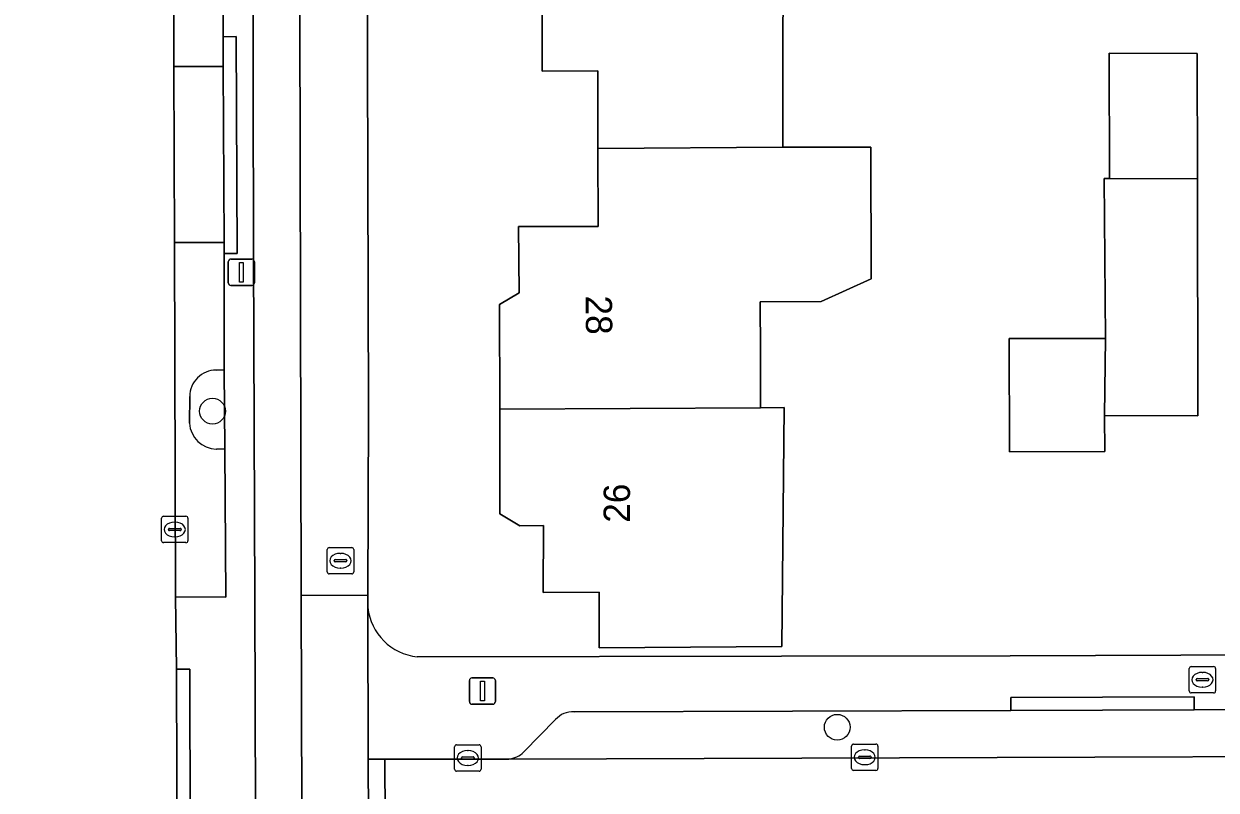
# Model space of a CAD drawing. Extents: x 160455 to 162082, y 388339 to 389736.
# Drawn here: x 161032.93 to 161078.19, y 388526.21 to 388555.31 of the extents above; entities that cross this region are included whole.
import ezdxf

# ---------------------------------------------------------------- set-up
doc = ezdxf.new("R2010")
doc.units = 0
for name, color, linetype in [('IMGEO_Berm_groen', 7, 'Continuous'), ('IMGEO_Boom', 7, 'Continuous'), ('IMGEO_Brandkraan', 7, 'Continuous'), ('IMGEO_Erf', 7, 'Continuous'), ('IMGEO_Fietspad_gesloten', 7, 'Continuous'), ('IMGEO_Kolk', 7, 'Continuous'), ('IMGEO_Lichtmast', 7, 'Continuous'), ('IMGEO_Muur', 7, 'Continuous'), ('IMGEO_Pand', 7, 'Continuous'), ('IMGEO_Pand_nummerreeks', 7, 'Continuous'), ('IMGEO_Parkeervlak_open', 7, 'Continuous'), ('IMGEO_Rijbaan_lokaal_gesloten', 7, 'Continuous'), ('IMGEO_Rijbaan_lokaal_open', 7, 'Continuous'), ('IMGEO_Verkeerseiland_open', 7, 'Continuous'), ('IMGEO_Voetpad_open', 7, 'Continuous')]:
    doc.layers.add(name, color=color, linetype=linetype)

msp = doc.modelspace()

# ---------------------------------------------------------------- linework, layer by layer
at = {"layer": 'IMGEO_Berm_groen'}
for points in [[(161040.532, 388542.171), (161040.232, 388542.16)], [(161040.239, 388539.161), (161040.555, 388539.174), (161040.532, 388542.171)], [(161039.229, 388541.166), (161039.22, 388540.142)]]:
    msp.add_lwpolyline(points, dxfattribs=at)
for centre, radius, start, end in [((161040.224, 388541.165), 0.995, 89.5547, 179.9288), ((161040.266, 388540.209), 1.049, 183.6767, 268.5003)]:
    msp.add_arc(centre, radius, start, end, dxfattribs=at)
at = {"layer": 'IMGEO_Boom'}
for centre in [(161040.094, 388540.604), (161063.806, 388528.601)]:
    msp.add_circle(centre, 0.489, dxfattribs=at)
at = {"layer": 'IMGEO_Brandkraan'}
for p, q in [((161044.451, 388534.498), (161044.451, 388535.35)), ((161044.526, 388535.424), (161045.378, 388535.424)), ((161044.939, 388535.204), (161044.964, 388535.204)), ((161045.452, 388535.35), (161045.452, 388534.498)), ((161044.71, 388534.918), (161044.71, 388534.93)), ((161045.148, 388534.881), (161044.75, 388534.881)), ((161044.753, 388534.967), (161045.151, 388534.967)), ((161045.194, 388534.93), (161045.194, 388534.918)), ((161045.378, 388534.424), (161044.526, 388534.424)), ((161044.962, 388534.644), (161044.937, 388534.644)), ((161077.168, 388529.978), (161077.168, 388530.83)), ((161077.243, 388530.904), (161078.095, 388530.904)), ((161077.656, 388530.684), (161077.681, 388530.684)), ((161078.169, 388530.83), (161078.169, 388529.978)), ((161077.427, 388530.398), (161077.427, 388530.41)), ((161077.865, 388530.361), (161077.467, 388530.361)), ((161077.47, 388530.447), (161077.868, 388530.447)), ((161077.911, 388530.41), (161077.911, 388530.398)), ((161078.095, 388529.904), (161077.243, 388529.904)), ((161077.679, 388530.124), (161077.654, 388530.124))]:
    msp.add_line(p, q, dxfattribs=at)
for points in [[(161044.451, 388534.498), (161044.451, 388535.35)], [(161044.526, 388535.424), (161045.378, 388535.424)], [(161045.452, 388535.35), (161045.452, 388534.498)], [(161045.378, 388534.424), (161044.526, 388534.424)], [(161077.168, 388529.978), (161077.168, 388530.83)], [(161077.243, 388530.904), (161078.095, 388530.904)], [(161078.169, 388530.83), (161078.169, 388529.978)], [(161078.095, 388529.904), (161077.243, 388529.904)]]:
    msp.add_lwpolyline(points, dxfattribs=at)
for centre, radius, start, end in [((161044.528, 388535.348), 0.0765, 91.552, 178.448), ((161044.528, 388535.348), 0.0765, 91.552, 178.448), ((161045.376, 388535.348), 0.0765, 1.552, 88.448), ((161045.376, 388535.348), 0.0765, 1.552, 88.448), ((161044.75, 388534.927), 0.0403, 85.8775, 175.7526), ((161044.747, 388534.917), 0.0366, 178.938, 274.7102), ((161045.151, 388534.924), 0.043, 264.8664, 352.4533), ((161045.155, 388534.929), 0.0386, 1.7309, 96.639), ((161044.528, 388534.5), 0.0765, 181.552, 268.448), ((161044.528, 388534.5), 0.0765, 181.552, 268.448), ((161045.376, 388534.5), 0.0765, 271.552, 358.448), ((161045.376, 388534.5), 0.0765, 271.552, 358.448), ((161077.245, 388530.828), 0.0765, 91.552, 178.448), ((161077.245, 388530.828), 0.0765, 91.552, 178.448), ((161078.093, 388530.828), 0.0765, 1.552, 88.448), ((161078.093, 388530.828), 0.0765, 1.552, 88.448), ((161077.467, 388530.407), 0.0403, 85.8775, 175.7526), ((161077.464, 388530.397), 0.0366, 178.938, 274.7102), ((161077.868, 388530.404), 0.043, 264.8664, 352.4533), ((161077.872, 388530.409), 0.0386, 1.7309, 96.639), ((161077.245, 388529.98), 0.0765, 181.552, 268.448), ((161077.245, 388529.98), 0.0765, 181.552, 268.448), ((161078.093, 388529.98), 0.0765, 271.552, 358.448), ((161078.093, 388529.98), 0.0765, 271.552, 358.448)]:
    msp.add_arc(centre, radius, start, end, dxfattribs=at)
for centre, major_axis, ratio, start_param, end_param in [((161044.938, 388534.924), (-0.387, 0.002), 0.722429, 4.712389, 7.853982), ((161044.963, 388534.924), (-0.39, 0.002), 0.717154, 1.570796, 4.712389), ((161077.655, 388530.404), (-0.387, 0.002), 0.722429, 4.712389, 7.853982), ((161077.68, 388530.404), (-0.39, 0.002), 0.717154, 1.570796, 4.712389)]:
    msp.add_ellipse(centre, major_axis=major_axis, ratio=ratio, start_param=start_param, end_param=end_param, dxfattribs=at)
at = {"layer": 'IMGEO_Erf'}
for points in [[(161045.601, 388687.881), (161045.797, 388619.053), (161045.804, 388616.329), (161046.011, 388540.621), (161045.988, 388533.608), (161045.99, 388533.147)], [(161061.76, 388560.52), (161061.74, 388550.625), (161065.082, 388550.632), (161065.091, 388545.627), (161063.194, 388544.763), (161060.884, 388544.758), (161060.888, 388542.838), (161060.892, 388540.918), (161060.892, 388540.734), (161061.787, 388540.74), (161061.698, 388531.663), (161054.769, 388531.613), (161054.765, 388533.727), (161052.647, 388533.718), (161052.656, 388536.257), (161051.756, 388536.255), (161051.002, 388536.703), (161050.994, 388540.673), (161050.985, 388544.648), (161051.735, 388545.1), (161051.711, 388547.611), (161054.729, 388547.621), (161054.721, 388550.581), (161054.714, 388553.528), (161052.603, 388553.516), (161052.609, 388556.042)], [(161047.866, 388531.276), (161061.694, 388531.3), (161070.369, 388531.316), (161106.003, 388531.449)]]:
    msp.add_lwpolyline(points, dxfattribs=at)
msp.add_lwpolyline([(161077.474, 388554.178), (161077.483, 388549.422), (161077.493, 388540.423), (161073.955, 388540.433), (161073.958, 388539.07), (161070.344, 388539.063), (161070.329, 388543.359), (161073.994, 388543.366), (161073.944, 388549.44), (161074.135, 388549.439), (161074.127, 388554.195)], close=True, dxfattribs=at)
msp.add_arc((161048.079, 388533.365), 2.1, 185.9645, 264.1884, dxfattribs=at)
at = {"layer": 'IMGEO_Fietspad_gesloten'}
for points in [[(161041.238, 388730.458), (161041.362, 388673.002), (161041.386, 388665.229), (161041.404, 388652.876), (161041.436, 388645.1), (161041.44, 388633.315), (161041.465, 388625.207), (161041.48, 388616.349), (161041.484, 388613.747), (161041.523, 388605.615), (161041.52, 388593.986), (161041.553, 388585.927), (161041.593, 388574.448), (161041.606, 388566.307), (161041.654, 388546.567), (161041.694, 388533.451), (161041.746, 388517.469), (161041.77, 388504.777), (161041.788, 388500), (161041.797, 388497.709), (161041.822, 388485.051), (161041.86, 388477.969), (161041.884, 388465.6)], [(161045.799, 388372.748), (161047.068, 388368.677), (161048.549, 388369.152), (161048.353, 388369.734), (161047.888, 388371.283), (161047.024, 388374.158), (161046.22, 388376.946), (161045.77, 388378.804), (161045.437, 388380.369), (161045.132, 388382.192), (161044.761, 388384.41), (161044.592, 388387.017), (161044.303, 388391.456), (161044.217, 388395.262), (161044.139, 388398.649), (161043.731, 388408.279), (161043.804, 388417.053), (161043.565, 388500), (161043.515, 388517.282), (161043.456, 388533.613), (161043.268, 388616.342)]]:
    msp.add_lwpolyline(points, dxfattribs=at)
at = {"layer": 'IMGEO_Kolk'}
for p, q in [((161038.16, 388535.684), (161038.16, 388536.536)), ((161038.235, 388536.61), (161039.087, 388536.61)), ((161039.161, 388536.536), (161039.161, 388535.684)), ((161038.419, 388536.104), (161038.419, 388536.116)), ((161038.857, 388536.067), (161038.459, 388536.067)), ((161038.462, 388536.153), (161038.86, 388536.153)), ((161038.648, 388536.39), (161038.673, 388536.39)), ((161038.903, 388536.116), (161038.903, 388536.104)), ((161039.087, 388535.61), (161038.235, 388535.61)), ((161038.671, 388535.83), (161038.646, 388535.83)), ((161049.359, 388527.933), (161050.211, 388527.933)), ((161064.35, 388527.034), (161064.35, 388527.886)), ((161064.425, 388527.96), (161065.277, 388527.96)), ((161065.351, 388527.886), (161065.351, 388527.034)), ((161049.284, 388527.007), (161049.284, 388527.859)), ((161049.543, 388527.427), (161049.543, 388527.439)), ((161049.586, 388527.476), (161049.984, 388527.476)), ((161049.772, 388527.713), (161049.797, 388527.713)), ((161050.027, 388527.439), (161050.027, 388527.427)), ((161050.285, 388527.859), (161050.285, 388527.007)), ((161064.609, 388527.454), (161064.609, 388527.466)), ((161064.652, 388527.503), (161065.05, 388527.503)), ((161064.838, 388527.74), (161064.863, 388527.74)), ((161065.093, 388527.466), (161065.093, 388527.454)), ((161049.981, 388527.39), (161049.583, 388527.39)), ((161049.795, 388527.153), (161049.77, 388527.153)), ((161065.047, 388527.417), (161064.649, 388527.417)), ((161064.861, 388527.18), (161064.836, 388527.18)), ((161050.211, 388526.933), (161049.359, 388526.933)), ((161065.277, 388526.96), (161064.425, 388526.96))]:
    msp.add_line(p, q, dxfattribs=at)
for points in [[(161038.16, 388535.684), (161038.16, 388536.536)], [(161038.235, 388536.61), (161039.087, 388536.61)], [(161039.161, 388536.536), (161039.161, 388535.684)], [(161039.087, 388535.61), (161038.235, 388535.61)], [(161049.359, 388527.933), (161050.211, 388527.933)], [(161064.35, 388527.034), (161064.35, 388527.886)], [(161064.425, 388527.96), (161065.277, 388527.96)], [(161065.351, 388527.886), (161065.351, 388527.034)], [(161049.284, 388527.007), (161049.284, 388527.859)], [(161050.285, 388527.859), (161050.285, 388527.007)], [(161050.211, 388526.933), (161049.359, 388526.933)], [(161065.277, 388526.96), (161064.425, 388526.96)]]:
    msp.add_lwpolyline(points, dxfattribs=at)
for centre, radius, start, end in [((161038.237, 388536.534), 0.0765, 91.552, 178.448), ((161038.237, 388536.534), 0.0765, 91.552, 178.448), ((161039.085, 388536.534), 0.0765, 1.552, 88.448), ((161039.085, 388536.534), 0.0765, 1.552, 88.448), ((161038.459, 388536.113), 0.0403, 85.8775, 175.7526), ((161038.456, 388536.103), 0.0366, 178.938, 274.7102), ((161038.86, 388536.11), 0.043, 264.8664, 352.4533), ((161038.864, 388536.115), 0.0386, 1.7309, 96.639), ((161038.237, 388535.686), 0.0765, 181.552, 268.448), ((161038.237, 388535.686), 0.0765, 181.552, 268.448), ((161039.085, 388535.686), 0.0765, 271.552, 358.448), ((161039.085, 388535.686), 0.0765, 271.552, 358.448), ((161049.361, 388527.857), 0.0765, 91.552, 178.448), ((161049.361, 388527.857), 0.0765, 91.552, 178.448), ((161050.209, 388527.857), 0.0765, 1.552, 88.448), ((161050.209, 388527.857), 0.0765, 1.552, 88.448), ((161064.427, 388527.884), 0.0765, 91.552, 178.448), ((161064.427, 388527.884), 0.0765, 91.552, 178.448), ((161065.275, 388527.884), 0.0765, 1.552, 88.448), ((161065.275, 388527.884), 0.0765, 1.552, 88.448), ((161049.583, 388527.436), 0.0403, 85.8775, 175.7526), ((161049.58, 388527.426), 0.0366, 178.938, 274.7102), ((161049.984, 388527.433), 0.043, 264.8664, 352.4533), ((161049.988, 388527.438), 0.0386, 1.7309, 96.639), ((161064.649, 388527.463), 0.0403, 85.8775, 175.7526), ((161064.646, 388527.453), 0.0366, 178.938, 274.7102), ((161065.05, 388527.46), 0.043, 264.8664, 352.4533), ((161065.054, 388527.465), 0.0386, 1.7309, 96.639), ((161049.361, 388527.009), 0.0765, 181.552, 268.448), ((161049.361, 388527.009), 0.0765, 181.552, 268.448), ((161050.209, 388527.009), 0.0765, 271.552, 358.448), ((161050.209, 388527.009), 0.0765, 271.552, 358.448), ((161064.427, 388527.036), 0.0765, 181.552, 268.448), ((161064.427, 388527.036), 0.0765, 181.552, 268.448), ((161065.275, 388527.036), 0.0765, 271.552, 358.448), ((161065.275, 388527.036), 0.0765, 271.552, 358.448)]:
    msp.add_arc(centre, radius, start, end, dxfattribs=at)
for centre, major_axis, ratio, start_param, end_param in [((161038.647, 388536.11), (-0.387, 0.002), 0.722429, 4.712389, 7.853982), ((161038.672, 388536.11), (-0.39, 0.002), 0.717154, 1.570796, 4.712389), ((161049.771, 388527.433), (-0.387, 0.002), 0.722429, 4.712389, 7.853982), ((161049.796, 388527.433), (-0.39, 0.002), 0.717154, 1.570796, 4.712389), ((161064.837, 388527.46), (-0.387, 0.002), 0.722429, 4.712389, 7.853982), ((161064.862, 388527.46), (-0.39, 0.002), 0.717154, 1.570796, 4.712389)]:
    msp.add_ellipse(centre, major_axis=major_axis, ratio=ratio, start_param=start_param, end_param=end_param, dxfattribs=at)
at = {"layer": 'IMGEO_Lichtmast'}
for p, q in [((161040.693, 388545.476), (161040.693, 388546.276)), ((161040.693, 388546.276), (161040.693, 388545.476)), ((161040.793, 388546.376), (161041.583, 388546.376)), ((161041.583, 388546.376), (161040.793, 388546.376)), ((161041.683, 388546.276), (161041.683, 388545.476)), ((161041.683, 388545.476), (161041.683, 388546.276)), ((161041.583, 388545.376), (161040.793, 388545.376)), ((161040.793, 388545.376), (161041.583, 388545.376)), ((161049.842, 388529.574), (161049.842, 388530.374)), ((161049.842, 388530.374), (161049.842, 388529.574)), ((161049.942, 388530.474), (161050.732, 388530.474)), ((161050.732, 388530.474), (161049.942, 388530.474)), ((161050.832, 388530.374), (161050.832, 388529.574)), ((161050.832, 388529.574), (161050.832, 388530.374)), ((161050.732, 388529.474), (161049.942, 388529.474)), ((161049.942, 388529.474), (161050.732, 388529.474))]:
    msp.add_line(p, q, dxfattribs=at)
for points in [[(161041.113, 388546.251), (161041.263, 388546.251), (161041.263, 388545.501), (161041.113, 388545.501), (161041.113, 388546.251)], [(161050.262, 388530.349), (161050.412, 388530.349), (161050.412, 388529.599), (161050.262, 388529.599), (161050.262, 388530.349)]]:
    msp.add_lwpolyline(points, dxfattribs=at)
for centre, start, end in [((161040.793, 388546.276), 90, 180), ((161040.793, 388546.276), 90, 180), ((161041.583, 388546.276), 0, 90), ((161041.583, 388546.276), 360, 90), ((161040.793, 388545.476), 180, 270), ((161040.793, 388545.476), 180, 270), ((161041.583, 388545.476), 270, 0), ((161041.583, 388545.476), 270, 0), ((161049.942, 388530.374), 90, 180), ((161049.942, 388530.374), 90, 180), ((161050.732, 388530.374), 0, 90), ((161050.732, 388530.374), 360, 90), ((161049.942, 388529.574), 180, 270), ((161049.942, 388529.574), 180, 270), ((161050.732, 388529.574), 270, 0), ((161050.732, 388529.574), 270, 0)]:
    msp.add_arc(centre, 0.1, start, end, dxfattribs=at)
at = {"layer": 'IMGEO_Muur'}
msp.add_lwpolyline([(161061.694, 388531.3), (161070.369, 388531.316)], dxfattribs=at)
at = {"layer": 'IMGEO_Pand'}
for points in [[(161061.76, 388560.52), (161060.862, 388560.516), (161050.949, 388560.478), (161050.959, 388556.488), (161051.709, 388556.04), (161052.609, 388556.042), (161052.603, 388553.516), (161054.714, 388553.528), (161054.721, 388550.581), (161061.74, 388550.625)], [(161077.474, 388554.178), (161074.127, 388554.195), (161074.135, 388549.439), (161077.483, 388549.422)], [(161061.74, 388550.625), (161054.721, 388550.581), (161054.729, 388547.621), (161051.711, 388547.611), (161051.735, 388545.1), (161050.985, 388544.648), (161050.994, 388540.673), (161060.892, 388540.734), (161060.892, 388540.918), (161060.888, 388542.838), (161060.884, 388544.758), (161063.194, 388544.763), (161065.091, 388545.627), (161065.082, 388550.632)], [(161077.483, 388549.422), (161074.135, 388549.439), (161073.944, 388549.44), (161073.994, 388543.366), (161073.955, 388540.433), (161077.493, 388540.423)], [(161073.955, 388540.433), (161073.994, 388543.366), (161070.329, 388543.359), (161070.344, 388539.063), (161073.958, 388539.07)], [(161061.787, 388540.74), (161060.892, 388540.734), (161050.994, 388540.673), (161051.002, 388536.703), (161051.756, 388536.255), (161052.656, 388536.257), (161052.647, 388533.718), (161054.765, 388533.727), (161054.769, 388531.613), (161061.698, 388531.663)]]:
    msp.add_lwpolyline(points, close=True, dxfattribs=at)
at = {"layer": 'IMGEO_Parkeervlak_open'}
for points in [[(161040.181, 388562.014), (161040.484, 388562.007), (161040.473, 388566.3), (161040.472, 388566.664), (161038.589, 388566.659), (161038.626, 388553.687), (161040.501, 388553.692), (161040.496, 388554.822), (161040.481, 388558.992)], [(161040.532, 388546.587), (161040.53, 388547.009), (161038.645, 388547.003), (161038.683, 388533.549), (161040.595, 388533.539), (161040.555, 388539.174), (161040.239, 388539.161)], [(161040.232, 388542.16), (161040.532, 388542.171), (161040.532, 388546.587)], [(161039.22, 388540.142), (161039.229, 388541.166)], [(161077.358, 388529.258), (161070.401, 388529.232)], [(161100.888, 388529.299), (161077.358, 388529.258)], [(161053.114, 388528.891), (161051.906, 388527.665)], [(161070.401, 388529.232), (161053.819, 388529.183)], [(161051.336, 388527.394), (161103.26, 388527.563)]]:
    msp.add_lwpolyline(points, dxfattribs=at)
msp.add_lwpolyline([(161040.501, 388553.692), (161038.626, 388553.687), (161038.645, 388547.003), (161040.53, 388547.009)], close=True, dxfattribs=at)
for centre, radius, start, end in [((161040.224, 388541.165), 0.995, 89.5547, 179.9288), ((161040.266, 388540.209), 1.049, 183.6767, 268.5003), ((161053.751, 388528.35), 0.836, 85.3522, 139.6449), ((161051.26, 388528.289), 0.898, 274.8646, 315.9918)]:
    msp.add_arc(centre, radius, start, end, dxfattribs=at)
at = {"layer": 'IMGEO_Rijbaan_lokaal_gesloten'}
msp.add_lwpolyline([(161032.004, 388475.58), (161038.842, 388475.598), (161038.836, 388477.92), (161038.817, 388484.62), (161038.781, 388497.706), (161038.775, 388500), (161038.763, 388504.379), (161038.726, 388518.098), (161038.761, 388518.57), (161038.729, 388530.808), (161038.683, 388533.549), (161038.645, 388547.003), (161038.626, 388553.687), (161038.589, 388566.659), (161038.569, 388573.661), (161038.533, 388586.278)], dxfattribs=at)
at = {"layer": 'IMGEO_Rijbaan_lokaal_open'}
msp.add_lwpolyline([(161106.447, 388527.53), (161103.424, 388527.564), (161103.26, 388527.563), (161051.336, 388527.394), (161046.632, 388527.39), (161046.658, 388522.908), (161046.66, 388522.661), (161054.677, 388522.736), (161070.512, 388522.727), (161072.73, 388522.726), (161074.425, 388522.726), (161080.538, 388522.726), (161087.389, 388522.797), (161088.318, 388522.799), (161092.859, 388522.81), (161093.274, 388522.811), (161100.249, 388522.794), (161103.966, 388522.732), (161106.409, 388522.651), (161106.409, 388523.012)], close=True, dxfattribs=at)
at = {"layer": 'IMGEO_Verkeerseiland_open'}
for points in [[(161041.86, 388477.969), (161041.822, 388485.051), (161041.797, 388497.709), (161041.788, 388500), (161041.77, 388504.777), (161041.746, 388517.469), (161041.694, 388533.451), (161041.654, 388546.567), (161041.606, 388566.307), (161041.593, 388574.448), (161041.553, 388585.927), (161041.52, 388593.986), (161041.523, 388605.615), (161041.484, 388613.747), (161041.48, 388616.349), (161041.465, 388625.207), (161041.44, 388633.315), (161041.436, 388645.1), (161041.404, 388652.876), (161041.386, 388665.229), (161041.362, 388673.002), (161041.238, 388730.458)], [(161040.455, 388578.685), (161040.452, 388574.436), (161040.951, 388574.437), (161040.971, 388566.301), (161040.473, 388566.3), (161040.484, 388562.007), (161040.481, 388558.992), (161040.496, 388554.822), (161040.995, 388554.824), (161041.031, 388546.589), (161040.532, 388546.587), (161040.532, 388542.171), (161040.555, 388539.174), (161040.595, 388533.539), (161038.683, 388533.549), (161038.729, 388530.808), (161039.228, 388530.809), (161039.26, 388518.571)]]:
    msp.add_lwpolyline(points, dxfattribs=at)
for points in [[(161040.995, 388554.824), (161040.496, 388554.822), (161040.501, 388553.692), (161040.53, 388547.009), (161040.532, 388546.587), (161041.031, 388546.589)], [(161038.729, 388530.808), (161038.761, 388518.57), (161039.26, 388518.571), (161039.228, 388530.809)]]:
    msp.add_lwpolyline(points, close=True, dxfattribs=at)
at = {"layer": 'IMGEO_Voetpad_open'}
for points in [[(161042.992, 388730.248), (161043.262, 388618.895), (161043.268, 388616.342), (161043.456, 388533.613), (161045.988, 388533.608), (161046.011, 388540.621), (161045.804, 388616.329)], [(161046.068, 388500), (161046.027, 388517.284), (161046.039, 388518.896), (161046.028, 388522.655), (161046.028, 388522.894), (161046.002, 388527.39), (161045.99, 388533.147), (161045.988, 388533.608), (161043.456, 388533.613), (161043.515, 388517.282), (161043.565, 388500), (161043.804, 388417.053)], [(161045.99, 388533.147), (161046.002, 388527.39), (161046.632, 388527.39), (161051.336, 388527.394)], [(161106.003, 388531.449), (161070.369, 388531.316), (161061.694, 388531.3), (161047.866, 388531.276)], [(161053.819, 388529.183), (161070.401, 388529.232), (161070.4, 388529.731), (161077.357, 388529.757), (161077.358, 388529.258), (161100.888, 388529.299)], [(161051.906, 388527.665), (161053.114, 388528.891)]]:
    msp.add_lwpolyline(points, dxfattribs=at)
for points in [[(161070.401, 388529.232), (161077.358, 388529.258), (161077.357, 388529.757), (161070.4, 388529.731)], [(161046.632, 388527.39), (161046.002, 388527.39), (161046.028, 388522.894), (161046.028, 388522.655), (161046.66, 388522.661), (161046.658, 388522.908)]]:
    msp.add_lwpolyline(points, close=True, dxfattribs=at)
for centre, radius, start, end in [((161048.079, 388533.365), 2.1, 185.9645, 264.1884), ((161053.751, 388528.35), 0.836, 85.3522, 139.6449), ((161051.26, 388528.289), 0.898, 274.8646, 315.9918)]:
    msp.add_arc(centre, radius, start, end, dxfattribs=at)

# ---------------------------------------------------------------- texts
at = {"layer": 'IMGEO_Pand_nummerreeks'}
for s, rotation, p in [('28', 270.5498, (161054.256, 388544.991)), ('26', 89.7997, (161055.936, 388536.363))]:
    msp.add_text(s, height=1, rotation=rotation, dxfattribs=at).set_placement(p)

doc.saveas('drawing.dxf')
